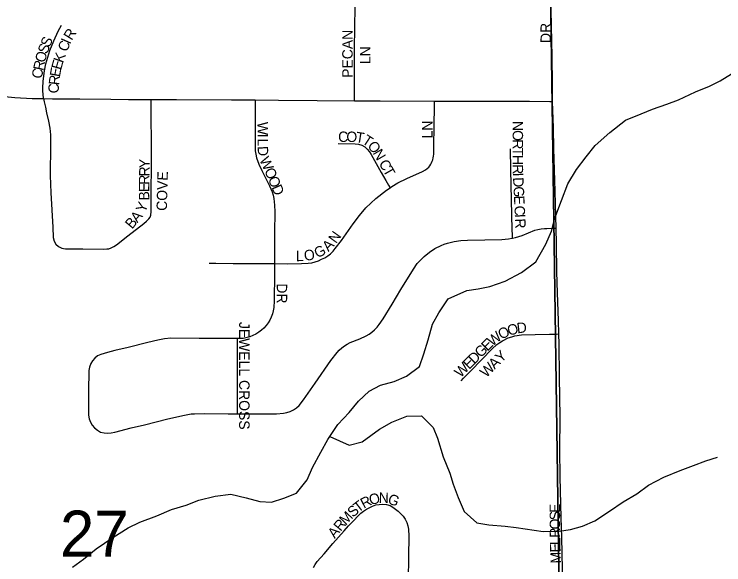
# Model space of a CAD drawing. Extents: x 1985906 to 2360102, y 891258 to 1222054.
# Drawn here: x 2127638 to 2131040, y 1032930 to 1035571 of the extents above; entities that cross this region are included whole.
import ezdxf

# ---------------------------------------------------------------- set-up
doc = ezdxf.new("R2010")
doc.units = 0
for name, color, linetype in [('GM_X_City_Street', 7, 'Continuous'), ('GM_X_City_Street_Text', 7, 'Continuous'), ('GM_X_Minor_River', 7, 'Continuous'), ('GM_X_Section', 7, 'Continuous'), ('GM_X_Section_Text', 7, 'Continuous')]:
    doc.layers.add(name, color=color, linetype=linetype)

msp = doc.modelspace()

# ---------------------------------------------------------------- linework, layer by layer
at = {"layer": 'GM_X_City_Street'}
for points in [[(2130219.3, 1035151.4), (2130219.2, 1035154.1), (2130219.2, 1035236), (2130217.7, 1035367.1), (2130214.8, 1035514.4), (2130210, 1035743.9), (2130207.6, 1035874.9), (2130206.3, 1035995.2)], [(2129270, 1035155.4), (2129269.9, 1035169), (2129269.9, 1035201.7), (2129270.1, 1035264.9), (2129270.5, 1035413.7), (2129270.9, 1035496.9), (2129272.2, 1035616.2)], [(2127779.5, 1035165.6), (2127776.4, 1035186.8), (2127775.3, 1035202.1), (2127775.6, 1035216.2), (2127777.7, 1035249.5), (2127783.9, 1035299.4), (2127790.3, 1035332.2), (2127798.9, 1035364.6), (2127809.5, 1035396.3), (2127828.1, 1035443), (2127849.3, 1035488.4), (2127865.7, 1035517.5)], [(2126397.4, 1035460), (2126447.2, 1035446.6), (2126570.3, 1035408.8), (2126678.7, 1035372.1), (2126771.5, 1035340.8), (2126869.8, 1035311.4), (2126946, 1035291.2), (2127011.7, 1035277.1), (2127092.1, 1035261.4), (2127221.3, 1035239.3), (2127350.2, 1035216.2), (2127495.4, 1035189.9), (2127576.7, 1035178), (2127642.1, 1035171.3), (2127724.2, 1035166.8), (2127779.5, 1035165.6)], [(2127779.5, 1035165.6), (2127782.7, 1035150.2), (2127788, 1035124), (2127793.6, 1035098.1), (2127802.6, 1035057.1), (2127808.9, 1035024.3), (2127812, 1034992), (2127813, 1034944.6), (2127810.8, 1034796.2), (2127813.3, 1034713.8), (2127823.4, 1034549.7), (2127825.7, 1034499.2), (2127830.1, 1034482.5), (2127838.6, 1034467.5), (2127851.3, 1034455.8), (2127867, 1034448.5), (2127874.4, 1034446.5), (2127884.3, 1034445.4), (2127901, 1034445.4), (2127967.4, 1034445.2), (2128066.4, 1034444.1), (2128082.3, 1034445), (2128091.7, 1034445.9), (2128103, 1034449.5), (2128115.8, 1034456.6), (2128128.1, 1034465.2), (2128182.3, 1034507.3), (2128260.2, 1034567.2), (2128272.9, 1034578.6), (2128284.5, 1034589.1), (2128289.7, 1034596.4), (2128292.8, 1034606.3), (2128294.8, 1034623.8), (2128294.9, 1034643.2), (2128295, 1034657.5), (2128296.3, 1034904.2), (2128295.9, 1034953.7), (2128295.3, 1035082.1), (2128295.1, 1035148.3), (2128295, 1035161.8)], [(2127779.5, 1035165.6), (2127822.6, 1035164.8), (2127953.7, 1035164), (2128100.8, 1035162.7), (2128186.4, 1035162.2), (2128295, 1035161.8)], [(2128295, 1035161.8), (2128417, 1035161.3), (2128680.7, 1035160.3), (2128793.7, 1035159.3)], [(2128793.7, 1035159.3), (2128793.7, 1035144.1), (2128793.7, 1034996.4), (2128793.7, 1034932.4), (2128794.3, 1034915.6), (2128796.5, 1034898.9), (2128800.1, 1034882.5), (2128811.4, 1034851), (2128825, 1034820.8), (2128862.3, 1034747.6), (2128874.7, 1034718), (2128879.3, 1034702.6), (2128882.8, 1034687), (2128886.7, 1034655), (2128887.9, 1034622.5), (2128886.9, 1034524.2), (2128885.9, 1034425.8), (2128885.9, 1034374.5)], [(2128793.7, 1035159.3), (2128905.7, 1035158.4), (2129091.3, 1035156.5), (2129270, 1035155.4)], [(2129270, 1035155.4), (2129392.7, 1035154.6), (2129652.7, 1035153)], [(2129440, 1034738.5), (2129449.4, 1034745), (2129477.2, 1034761.4), (2129520.9, 1034783), (2129595.9, 1034816.2), (2129609.8, 1034824.2), (2129617.8, 1034830), (2129625.5, 1034836.3), (2129630.8, 1034843), (2129636.1, 1034851.3), (2129639.6, 1034858.3), (2129642.7, 1034865.9), (2129645, 1034872.6), (2129647.3, 1034881.3), (2129648.5, 1034889.5), (2129649.5, 1034899.1), (2129649.9, 1034931.1), (2129651.5, 1035040.5), (2129652.7, 1035124.1), (2129652.7, 1035137.1), (2129652.7, 1035153)], [(2129652.7, 1035153), (2129704.2, 1035152.7), (2129813.5, 1035153.6), (2129943, 1035152.7), (2130108.4, 1035153.5), (2130206.7, 1035151.7), (2130219.3, 1035151.4)], [(2130236.1, 1034544.5), (2130235, 1034600.5), (2130232.4, 1034722), (2130226, 1034925.7), (2130223.2, 1035025.8), (2130219.3, 1035151.4)], [(2129190.9, 1034950.2), (2129272.5, 1034948.5), (2129288.8, 1034946.8), (2129304.4, 1034942.4), (2129318.6, 1034934.5), (2129331, 1034923.8), (2129341.4, 1034911.2), (2129350, 1034897.4), (2129397.4, 1034811.5), (2129419.8, 1034773.8), (2129432.9, 1034750.9), (2129440, 1034738.5)], [(2130027.4, 1034496.3), (2130026.9, 1034512.3), (2130026, 1034537.2), (2130019.9, 1034824.5), (2130017.8, 1034925.4)], [(2128885.9, 1034374.5), (2128949.5, 1034373.7), (2129015.2, 1034374.2), (2129048.3, 1034376), (2129064.9, 1034378.5), (2129081.2, 1034382.6), (2129097, 1034388.3), (2129112.3, 1034395), (2129127.1, 1034402.7), (2129141.4, 1034411.7), (2129154.6, 1034422.1), (2129166.8, 1034433.8), (2129177.8, 1034446.4), (2129207.9, 1034485.3), (2129264.1, 1034565.8), (2129293.4, 1034604.8), (2129324.9, 1034641.7), (2129347.6, 1034664.8), (2129371.7, 1034686.4), (2129422.8, 1034726.7), (2129440, 1034738.5)], [(2130027.4, 1034496.3), (2130041.3, 1034499.6), (2130073, 1034509.9), (2130103.3, 1034522.8), (2130133.6, 1034534.1), (2130149, 1034538.3), (2130164.7, 1034541.2), (2130180.7, 1034542.8), (2130191.6, 1034543.3), (2130222.5, 1034544.2), (2130236.1, 1034544.5)], [(2130249.6, 1034036.9), (2130248.1, 1034101.2), (2130243.7, 1034235), (2130240.1, 1034335.7), (2130237.6, 1034469.3), (2130236.1, 1034544.5)], [(2128708.2, 1033654.1), (2128797.4, 1033653.3), (2128896.2, 1033653.8), (2128929.4, 1033656.5), (2128946.1, 1033660), (2128962.1, 1033665.9), (2128977.3, 1033673.5), (2128991.6, 1033682.8), (2129004.3, 1033694.5), (2129024.6, 1033721), (2129081.5, 1033801.5), (2129156.7, 1033909.1), (2129186.2, 1033948), (2129197, 1033959.8), (2129208.7, 1033970.5), (2129221.5, 1033980.1), (2129235, 1033988.5), (2129249.3, 1033995.5), (2129294.7, 1034014.4), (2129325, 1034028.1), (2129339.6, 1034036.5), (2129353.3, 1034046.3), (2129366.2, 1034057.1), (2129378.1, 1034069.2), (2129388.6, 1034082.3), (2129407.1, 1034109.9), (2129450.2, 1034179.9), (2129492.3, 1034250.4), (2129551.9, 1034348.2), (2129570.7, 1034374.4), (2129581.2, 1034386.5), (2129604.3, 1034409.2), (2129629.6, 1034429.2), (2129655.7, 1034446.6), (2129685.4, 1034461.8), (2129700.2, 1034467.9), (2129715.4, 1034472.9), (2129747, 1034480.6), (2129778.8, 1034485.3), (2129811.3, 1034486.8), (2129893.9, 1034488.3), (2129975.6, 1034490.5), (2130008.6, 1034493.1), (2130025, 1034495.9), (2130027.4, 1034496.3)], [(2128572.6, 1034376.4), (2128605.7, 1034376.3), (2128687.7, 1034374.7), (2128867.7, 1034374.7), (2128885.9, 1034374.5)], [(2128885.9, 1034374.5), (2128886, 1034327.4), (2128884.9, 1034196.4), (2128882.5, 1034164.1), (2128879.9, 1034148.3), (2128876, 1034132.9), (2128870.6, 1034118), (2128863.7, 1034103.6), (2128855.4, 1034090), (2128845.8, 1034077.3), (2128835.1, 1034065.5), (2128823.3, 1034054.7), (2128810.6, 1034045), (2128797.2, 1034036.4), (2128783, 1034029.4), (2128768.1, 1034023.7), (2128735.7, 1034015.7), (2128720.8, 1034014.6), (2128708.9, 1034014.6)], [(2128708.9, 1034014.6), (2128672, 1034014.6), (2128524.9, 1034016), (2128389.7, 1034016.4), (2128359.4, 1034014), (2128327.6, 1034007.7), (2128279.5, 1033996.4), (2128184.6, 1033971.9), (2128120.6, 1033957.2), (2128085.4, 1033948.6), (2128053.3, 1033939.1), (2128038.4, 1033931.4), (2128024.1, 1033920.6), (2128013.4, 1033908.8), (2128005.2, 1033894.8), (2127999.5, 1033878.3), (2127996.5, 1033861.5), (2127995.4, 1033844.8), (2127994.2, 1033779), (2127994.7, 1033729.6), (2127995.2, 1033647.5), (2127997.6, 1033630.3), (2128003.8, 1033614), (2128012.6, 1033599.2), (2128023.9, 1033586.2), (2128037.5, 1033575.5), (2128052.3, 1033566.9), (2128069.5, 1033562.5), (2128086.6, 1033561.8), (2128103.6, 1033563.1), (2128120.1, 1033566.5), (2128199.5, 1033586.8), (2128263.3, 1033601.5), (2128374.8, 1033629.6), (2128454.4, 1033648.3), (2128486.3, 1033653.3), (2128502.4, 1033654.4), (2128551.2, 1033655.4), (2128664.7, 1033654.5), (2128708.2, 1033654.1)], [(2129781.6, 1033812.6), (2129792.8, 1033824.4), (2129827.1, 1033859.6), (2129929.7, 1033965.9), (2129952.7, 1033986.8), (2129965.8, 1033996.5), (2129979.8, 1034004.5), (2130006.9, 1034018), (2130023.8, 1034023.9), (2130039.1, 1034028.1), (2130070.9, 1034033.2), (2130135.8, 1034034.9), (2130204.7, 1034036.7), (2130238.4, 1034036.8), (2130249.6, 1034036.9)], [(2130270.2, 1032626.7), (2130269, 1032713.6), (2130266.3, 1032907.2), (2130263.7, 1033062.1), (2130260.1, 1033156), (2130255.1, 1033352.5), (2130255, 1033479.5), (2130255.1, 1033638), (2130252.5, 1033831.8), (2130250.7, 1033988.5), (2130249.6, 1034036.9)], [(2128708.2, 1033654.1), (2128708.3, 1033672.4), (2128708.6, 1033757.8), (2128708.8, 1033837), (2128708.8, 1033935), (2128708.9, 1033998.5), (2128708.9, 1034014.6)], [(2129072.8, 1032917.2), (2129081.3, 1032931.8), (2129091.3, 1032945.3), (2129123.7, 1032982.5), (2129166.2, 1033031.9), (2129219.5, 1033093.5), (2129241.6, 1033117.6), (2129264.2, 1033140.9), (2129286.6, 1033164.3), (2129299.6, 1033177.9), (2129313.2, 1033187.8), (2129327.2, 1033197.1), (2129340.3, 1033203.9), (2129356.4, 1033211.2), (2129372.1, 1033216.9), (2129388.2, 1033219.5), (2129405.6, 1033221.1), (2129422.8, 1033219.5), (2129440.3, 1033214.8), (2129453.3, 1033207), (2129466.9, 1033197.6), (2129479.9, 1033187.2), (2129492.4, 1033175.2), (2129502.8, 1033163.2), (2129512.7, 1033149.1), (2129520.5, 1033133), (2129525.5, 1033117.2), (2129528.8, 1033100.5), (2129530.3, 1033067.2), (2129529.8, 1033034.3), (2129529.3, 1033002.8), (2129528.9, 1032975.2), (2129528.3, 1032937.1), (2129527.6, 1032887.6)]]:
    msp.add_lwpolyline(points, dxfattribs=at)
at = {"layer": 'GM_X_Minor_River'}
for points in [[(2127918.1, 1032919.2), (2127969.9, 1032957.6), (2128031.5, 1033006.1), (2128111.1, 1033060.8), (2128184.8, 1033107.4), (2128240.6, 1033133.9), (2128322.4, 1033164.5), (2128392.2, 1033195.1), (2128462, 1033215.6), (2128523.8, 1033240.1), (2128601.7, 1033258.7), (2128677.6, 1033269.3), (2128749.7, 1033251.8), (2128815.8, 1033234.3), (2128871.9, 1033230.7), (2128931.7, 1033249.2), (2128991.6, 1033273.7), (2129043.1, 1033338.1), (2129068.7, 1033396.4), (2129108.2, 1033470.8), (2129141.8, 1033531.1), (2129189.3, 1033603.6), (2129244.9, 1033660), (2129288.5, 1033714.4), (2129340.1, 1033762.9), (2129393.9, 1033791.3), (2129459.8, 1033809.8), (2129519.6, 1033834.3), (2129581.3, 1033880.8), (2129602.9, 1033941.1), (2129622.4, 1034009.3), (2129643.9, 1034083.6), (2129673.5, 1034137.9), (2129719.1, 1034206.3), (2129808.8, 1034245), (2129862.7, 1034253.4), (2129918.6, 1034263.9), (2129992.4, 1034290.4), (2130070.2, 1034331.1), (2130139.8, 1034383.7), (2130187.2, 1034468.1), (2130214.8, 1034530.4), (2130230.3, 1034592.6), (2130261.8, 1034676.9), (2130293.2, 1034757.3), (2130334.7, 1034825.7), (2130380.3, 1034886.1), (2130423.9, 1034940.5), (2130493.5, 1035003.1), (2130569.1, 1035061.7), (2130644.8, 1035092.3), (2130698.7, 1035114.8), (2130766.5, 1035139.3), (2130822.4, 1035159.8), (2130904.1, 1035198.4), (2130971.9, 1035225), (2131023.7, 1035251.4), (2131077.5, 1035283.8)], [(2129151.5, 1033545.9), (2129243.9, 1033503.8), (2129305.8, 1033520.3), (2129389.4, 1033581), (2129449.2, 1033613.5), (2129521, 1033642.1), (2129590.9, 1033644.6), (2129647.3, 1033589), (2129667.7, 1033537.1), (2129694.3, 1033447.2), (2129726.8, 1033369.3), (2129743.2, 1033317.4), (2129767.6, 1033253.5), (2129796.1, 1033185.6), (2129856.4, 1033132), (2129914.5, 1033122.4), (2129992.5, 1033115), (2130044.6, 1033109.4), (2130174.7, 1033090.3), (2130250.7, 1033090.9), (2130304.6, 1033099.3), (2130362.5, 1033115.8), (2130422.3, 1033140.2), (2130492, 1033186.8), (2130557.7, 1033231.4), (2130623.4, 1033269.9), (2130679.1, 1033312.4), (2130752.8, 1033351), (2130830.6, 1033381.6), (2130894.4, 1033406.1), (2130954.2, 1033428.6), (2131010.1, 1033447)]]:
    msp.add_lwpolyline(points, dxfattribs=at)
at = {"layer": 'GM_X_Section'}
for points in [[(2130202.8, 1036134.8), (2135365.6, 1036205), (2135418, 1033901.9), (2135499.1, 1030852.6), (2130280.1, 1030804)], [(2125019.2, 1036172.5), (2130202.8, 1036134.8), (2130280.1, 1030804), (2125066.6, 1030831.6)]]:
    msp.add_lwpolyline(points, close=True, dxfattribs=at)

# ---------------------------------------------------------------- texts
at = {"layer": 'GM_X_City_Street_Text'}
for s, rotation, p in [('DR', 90, (2130211.5, 1035432.5)), ('R', 58.1284, (2127913.8, 1035441.7)), ('PECAN', 90, (2129261.1, 1035265.3)), ('S', 67.605, (2127808.2, 1035409)), ('I', 65.9975, (2127905.7, 1035423.3)), ('S', 68.9899, (2127795.7, 1035376.4)), ('C', 68.2843, (2127891.3, 1035386.9)), ('LN', 90, (2129346.2, 1035331.3)), ('O', 75.598, (2127785.2, 1035335.3)), ('K', 70.6388, (2127872.1, 1035333.6)), ('R', 78.5528, (2127777.5, 1035297.1)), ('E', 74.6586, (2127863.1, 1035300.6)), ('C', 78.5329, (2127769.7, 1035258.3)), ('E', 79.9493, (2127857.2, 1035267.1)), ('R', 83.7965, (2127853, 1035228.6)), ('C', 87.1327, (2127851.1, 1035189.8)), ('W', 270.1009, (2128804.7, 1035054.1)), ('LN', 90, (2129643.9, 1034974.9)), ('N', 270.0219, (2130027.9, 1035058.5)), ('C', 359.6843, (2129191.2, 1034957.9)), ('O', 359.6887, (2129230.8, 1034957.7)), ('T', 351.1126, (2129272.9, 1034957.6)), ('O', 270.0154, (2130027.9, 1035014.5)), ('I', 270.1226, (2128804.8, 1034996.8)), ('L', 270.1093, (2128804.9, 1034974.8)), ('T', 326.9464, (2129302.5, 1034954.1)), ('D', 273.0262, (2128805, 1034936.9)), ('O', 309.2402, (2129329, 1034937.7)), ('R', 270, (2130027.9, 1034970.5)), ('N', 300.3603, (2129355.6, 1034905.3)), ('T', 270.0206, (2130027.9, 1034930.9)), ('Y', 89.1595, (2128287.4, 1034831.5)), ('W', 294.9093, (2128812.3, 1034872.8)), ('C', 299.7268, (2129384.3, 1034856)), ('H', 270.0154, (2130028, 1034895.7)), ('R', 89.15, (2128286.8, 1034791.8)), ('O', 293.0436, (2128836.2, 1034821.3)), ('T', 299.7735, (2129404, 1034821.6)), ('R', 271.0745, (2130028, 1034850.7)), ('COVE', 88.5277, (2128370.3, 1034626.9)), ('I', 272.5024, (2130028.8, 1034809.7)), ('R', 89.1627, (2128286.2, 1034752.2)), ('O', 293.0605, (2128853.5, 1034780.8)), ('D', 272.7102, (2130029.7, 1034787.6)), ('E', 89.153, (2128285.7, 1034717)), ('D', 293.0605, (2128870.7, 1034740.3)), ('G', 272.7327, (2130031.8, 1034743.6)), ('B', 90.7421, (2128286.2, 1034677.8)), ('E', 272.7328, (2130033.9, 1034699.6)), ('Y', 67.5624, (2128265.3, 1034615.6)), ('C', 272.7369, (2130036.2, 1034651.3)), ('B', 50.3654, (2128203.5, 1034537.2)), ('A', 50.34, (2128228.8, 1034567.7)), ('I', 272.7118, (2130038.1, 1034611.7)), ('R', 272.7247, (2130039.1, 1034589.7)), ('N', 54.8354, (2129181.4, 1034467.8)), ('G', 27.5624, (2129092.1, 1034399.2)), ('A', 45.2856, (2129144.6, 1034429.6)), ('L', 1.1201, (2128989.2, 1034385.9)), ('O', 8.4669, (2129031.3, 1034387.2)), ('DR', 270, (2128897.1, 1034279.7)), ('JEWELL CROSS', 270, (2128716.7, 1034094.9)), ('O', 16.2847, (2130010.4, 1034027.8)), ('D', 6.6371, (2130050.4, 1034039.7)), ('W', 38.279, (2129930.4, 1033975.4)), ('O', 25.92, (2129972.8, 1034009.3)), ('E', 44.87, (2129906.6, 1033951.6)), ('G', 44.8455, (2129875.3, 1033920.5)), ('D', 44.8719, (2129844.2, 1033889.5)), ('Y', 43.2381, (2129972.4, 1033896.3)), ('E', 44.8455, (2129819.2, 1033864.7)), ('A', 44.8146, (2129941.5, 1033865.5)), ('W', 44.8573, (2129778.6, 1033824.3)), ('W', 45, (2129901.1, 1033825.1)), ('O', 15.5311, (2129346.9, 1033215.6)), ('N', 359.5628, (2129385.7, 1033226.9)), ('G', 337.3583, (2129424.7, 1033227.6)), ('T', 37.7935, (2129288.5, 1033178.1)), ('R', 27.3581, (2129314.3, 1033198.4)), ('S', 42.7001, (2129263.5, 1033155)), ('E', 90, (2130255.5, 1033178.8)), ('M', 46.3651, (2129227.7, 1033117.4)), ('S', 90, (2130255.5, 1033143.6)), ('R', 50.5331, (2129203.1, 1033087.5)), ('O', 90, (2130255.5, 1033099.6)), ('A', 50.5107, (2129175.1, 1033053.5)), ('R', 90.4129, (2130255.8, 1033060.1)), ('L', 91.667, (2130256.8, 1033025.2)), ('E', 92.0522, (2130258, 1032990.1)), ('M', 92.022, (2130259.9, 1032937.3))]:
    msp.add_text(s, height=50, rotation=rotation, dxfattribs=at).set_placement(p)
at = {"layer": 'GM_X_Section_Text'}
msp.add_text('27', height=221, rotation=0, dxfattribs=at).set_placement((2127858.1, 1032968.8))

doc.saveas('drawing.dxf')
